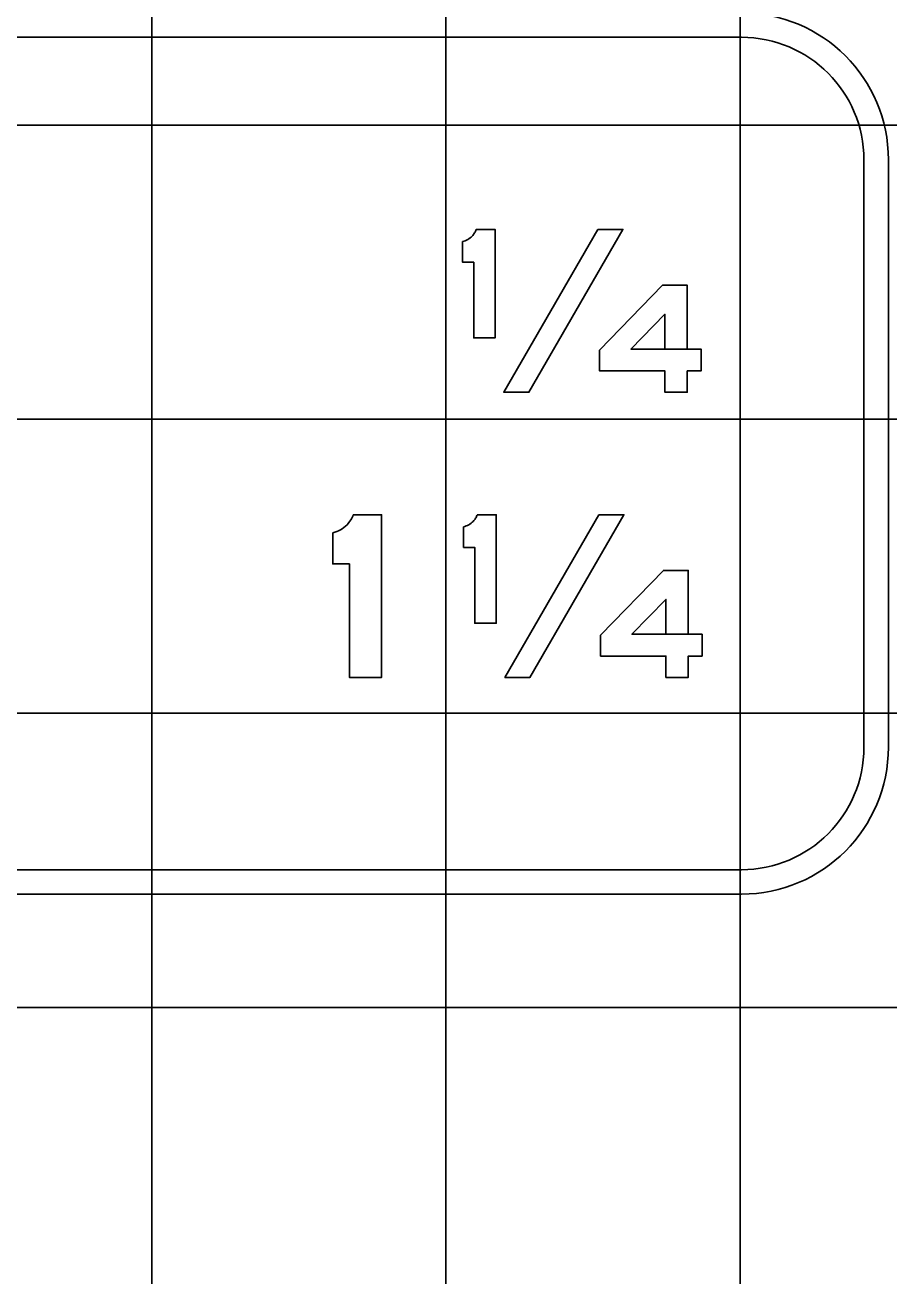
# Model space of a CAD drawing. Extents: x 1797809 to 2198143, y 249608 to 1237864.
# Drawn here: x 2194666.83 to 2194672.7, y 1237203.28 to 1237211.79 of the extents above; entities that cross this region are included whole.
import ezdxf

# ---------------------------------------------------------------- set-up
doc = ezdxf.new("R2010")
doc.units = 0
for name, color, linetype in [('GSBWFILL', 7, 'Continuous'), ('GSCOLORFILL', 7, 'Continuous'), ('GSOUTLINE', 7, 'Continuous'), ('GSSHT', 7, 'Continuous')]:
    doc.layers.add(name, color=color, linetype=linetype)

msp = doc.modelspace()

# ---------------------------------------------------------------- linework, layer by layer
at = {"layer": 'GSBWFILL'}
for points in [[(2194669.8008, 1237210.3145), (2194669.8008, 1237210.1738), (2194669.8767, 1237210.1738), (2194669.8767, 1237209.6586), (2194670.0222, 1237209.6586), (2194670.0222, 1237210.3967), (2194669.8941, 1237210.3967)], [(2194668.9181, 1237208.3337), (2194668.9181, 1237208.1226), (2194669.032, 1237208.1226), (2194669.032, 1237207.3498), (2194669.2502, 1237207.3498), (2194669.2502, 1237208.457), (2194669.0581, 1237208.457)], [(2194669.808, 1237208.3748), (2194669.808, 1237208.2341), (2194669.8839, 1237208.2341), (2194669.8839, 1237207.7189), (2194670.0295, 1237207.7189), (2194670.0295, 1237208.457), (2194669.9013, 1237208.457)]]:
    msp.add_lwpolyline(points, dxfattribs=at)
for points in [[(2194670.7208, 1237210.3967), (2194670.8913, 1237210.3967), (2194670.252, 1237209.2895), (2194670.0815, 1237209.2895)], [(2194671.1768, 1237209.2895), (2194671.3287, 1237209.2895), (2194671.3287, 1237209.4347), (2194671.4229, 1237209.4347), (2194671.4229, 1237209.5832), (2194670.9453, 1237209.5832), (2194670.9453, 1237209.5832), (2194671.1768, 1237209.8202), (2194671.1768, 1237209.5832), (2194671.3287, 1237209.5832), (2194671.3287, 1237210.0172), (2194671.1768, 1237210.0172), (2194671.1597, 1237210.0172), (2194671.1597, 1237210.0172), (2194670.7327, 1237209.5767), (2194670.7327, 1237209.4347), (2194671.1768, 1237209.4347)], [(2194670.728, 1237208.457), (2194670.8985, 1237208.457), (2194670.2593, 1237207.3498), (2194670.0888, 1237207.3498)], [(2194671.1841, 1237207.3498), (2194671.336, 1237207.3498), (2194671.336, 1237207.495), (2194671.4301, 1237207.495), (2194671.4301, 1237207.6435), (2194670.9525, 1237207.6435), (2194670.9525, 1237207.6435), (2194671.1841, 1237207.8805), (2194671.1841, 1237207.6435), (2194671.336, 1237207.6435), (2194671.336, 1237208.0775), (2194671.1841, 1237208.0775), (2194671.1669, 1237208.0775), (2194671.1669, 1237208.0775), (2194670.7399, 1237207.637), (2194670.7399, 1237207.495), (2194671.1841, 1237207.495)]]:
    msp.add_lwpolyline(points, close=True, dxfattribs=at)
for centre, major_axis, ratio, start_param, end_param in [((2194669.7705, 1237210.4429), (0, 0.1319), 0.999998, 3.372996, 3.659448), ((2194669.7705, 1237210.4429), (0, 0.1319), 0.999998, 3.659448, 3.945901), ((2194669.7705, 1237210.4429), (0, 0.1319), 0.999998, 3.945901, 4.150196), ((2194669.7705, 1237210.4429), (0, 0.1319), 0.999998, 4.150196, 4.354491), ((2194668.8727, 1237208.5263), (0, 0.1979), 0.999988, 4.150196, 4.354491), ((2194669.7778, 1237208.5032), (0, 0.1319), 0.999997, 4.150196, 4.354491), ((2194668.8727, 1237208.5263), (0, 0.1979), 0.999988, 3.659448, 3.945901), ((2194668.8727, 1237208.5263), (0, 0.1979), 0.999988, 3.945901, 4.150196), ((2194669.7778, 1237208.5032), (0, 0.1319), 0.999997, 3.372996, 3.659448), ((2194669.7778, 1237208.5032), (0, 0.1319), 0.999997, 3.659448, 3.945901), ((2194669.7778, 1237208.5032), (0, 0.1319), 0.999997, 3.945901, 4.150196), ((2194668.8727, 1237208.5263), (0, 0.1979), 0.999988, 3.372996, 3.659448)]:
    msp.add_ellipse(centre, major_axis=major_axis, ratio=ratio, start_param=start_param, end_param=end_param, dxfattribs=at)
at = {"layer": 'GSCOLORFILL'}
for p, q in [((2194650.2188, 1237211.7037), (2194671.6973, 1237211.7037)), ((2194672.5298, 1237210.8712), (2194672.5298, 1237206.8752)), ((2194672.6963, 1237206.8752), (2194672.6963, 1237210.8712)), ((2194671.6973, 1237206.0427), (2194650.2204, 1237206.0427)), ((2194650.2204, 1237205.8762), (2194671.6973, 1237205.8762))]:
    msp.add_line(p, q, dxfattribs=at)
for points in [[(2194669.8008, 1237210.3145), (2194669.8008, 1237210.1738), (2194669.8767, 1237210.1738), (2194669.8767, 1237209.6586), (2194670.0222, 1237209.6586), (2194670.0222, 1237210.3967), (2194669.8941, 1237210.3967)], [(2194668.9181, 1237208.3337), (2194668.9181, 1237208.1226), (2194669.032, 1237208.1226), (2194669.032, 1237207.3498), (2194669.2502, 1237207.3498), (2194669.2502, 1237208.457), (2194669.0581, 1237208.457)], [(2194669.808, 1237208.3748), (2194669.808, 1237208.2341), (2194669.8839, 1237208.2341), (2194669.8839, 1237207.7189), (2194670.0295, 1237207.7189), (2194670.0295, 1237208.457), (2194669.9013, 1237208.457)]]:
    msp.add_lwpolyline(points, dxfattribs=at)
for points in [[(2194670.7208, 1237210.3967), (2194670.8913, 1237210.3967), (2194670.252, 1237209.2895), (2194670.0815, 1237209.2895)], [(2194671.1768, 1237209.2895), (2194671.3287, 1237209.2895), (2194671.3287, 1237209.4347), (2194671.4229, 1237209.4347), (2194671.4229, 1237209.5832), (2194670.9453, 1237209.5832), (2194670.9453, 1237209.5832), (2194671.1768, 1237209.8202), (2194671.1768, 1237209.5832), (2194671.3287, 1237209.5832), (2194671.3287, 1237210.0172), (2194671.1768, 1237210.0172), (2194671.1597, 1237210.0172), (2194671.1597, 1237210.0172), (2194670.7327, 1237209.5767), (2194670.7327, 1237209.4347), (2194671.1768, 1237209.4347)], [(2194670.728, 1237208.457), (2194670.8985, 1237208.457), (2194670.2593, 1237207.3498), (2194670.0888, 1237207.3498)], [(2194671.1841, 1237207.3498), (2194671.336, 1237207.3498), (2194671.336, 1237207.495), (2194671.4301, 1237207.495), (2194671.4301, 1237207.6435), (2194670.9525, 1237207.6435), (2194670.9525, 1237207.6435), (2194671.1841, 1237207.8805), (2194671.1841, 1237207.6435), (2194671.336, 1237207.6435), (2194671.336, 1237208.0775), (2194671.1841, 1237208.0775), (2194671.1669, 1237208.0775), (2194671.1669, 1237208.0775), (2194670.7399, 1237207.637), (2194670.7399, 1237207.495), (2194671.1841, 1237207.495)]]:
    msp.add_lwpolyline(points, close=True, dxfattribs=at)
for centre, radius, start, end in [((2194671.6973, 1237210.8712), 0.999, 0, 90), ((2194671.6973, 1237210.8712), 0.8325, 0, 90), ((2194671.6973, 1237206.8752), 0.999, 270, 0), ((2194671.6973, 1237206.8752), 0.8325, 270, 0)]:
    msp.add_arc(centre, radius, start, end, dxfattribs=at)
for centre, major_axis, ratio, start_param, end_param in [((2194669.7705, 1237210.4429), (0, 0.1319), 0.999998, 3.372996, 3.659448), ((2194669.7705, 1237210.4429), (0, 0.1319), 0.999998, 3.659448, 3.945901), ((2194669.7705, 1237210.4429), (0, 0.1319), 0.999998, 3.945901, 4.150196), ((2194669.7705, 1237210.4429), (0, 0.1319), 0.999998, 4.150196, 4.354491), ((2194668.8727, 1237208.5263), (0, 0.1979), 0.999988, 4.150196, 4.354491), ((2194669.7778, 1237208.5032), (0, 0.1319), 0.999997, 4.150196, 4.354491), ((2194668.8727, 1237208.5263), (0, 0.1979), 0.999988, 3.659448, 3.945901), ((2194668.8727, 1237208.5263), (0, 0.1979), 0.999988, 3.945901, 4.150196), ((2194669.7778, 1237208.5032), (0, 0.1319), 0.999997, 3.372996, 3.659448), ((2194669.7778, 1237208.5032), (0, 0.1319), 0.999997, 3.659448, 3.945901), ((2194669.7778, 1237208.5032), (0, 0.1319), 0.999997, 3.945901, 4.150196), ((2194668.8727, 1237208.5263), (0, 0.1979), 0.999988, 3.372996, 3.659448)]:
    msp.add_ellipse(centre, major_axis=major_axis, ratio=ratio, start_param=start_param, end_param=end_param, dxfattribs=at)
at = {"layer": 'GSOUTLINE'}
for points in [[(2194669.8008, 1237210.3145), (2194669.8008, 1237210.1738), (2194669.8767, 1237210.1738), (2194669.8767, 1237209.6586), (2194670.0222, 1237209.6586), (2194670.0222, 1237210.3967), (2194669.8941, 1237210.3967)], [(2194668.9181, 1237208.3337), (2194668.9181, 1237208.1226), (2194669.032, 1237208.1226), (2194669.032, 1237207.3498), (2194669.2502, 1237207.3498), (2194669.2502, 1237208.457), (2194669.0581, 1237208.457)], [(2194669.808, 1237208.3748), (2194669.808, 1237208.2341), (2194669.8839, 1237208.2341), (2194669.8839, 1237207.7189), (2194670.0295, 1237207.7189), (2194670.0295, 1237208.457), (2194669.9013, 1237208.457)]]:
    msp.add_lwpolyline(points, dxfattribs=at)
for points in [[(2194670.7208, 1237210.3967), (2194670.8913, 1237210.3967), (2194670.252, 1237209.2895), (2194670.0815, 1237209.2895)], [(2194671.3287, 1237209.2895), (2194671.3287, 1237209.4347), (2194671.4229, 1237209.4347), (2194671.4229, 1237209.5832), (2194671.3287, 1237209.5832), (2194671.3287, 1237210.0172), (2194671.1768, 1237210.0172), (2194671.1597, 1237210.0172), (2194671.1597, 1237210.0172), (2194670.7327, 1237209.5767), (2194670.7327, 1237209.4347), (2194671.1768, 1237209.4347), (2194671.1768, 1237209.2895)], [(2194671.1768, 1237209.8202), (2194671.1768, 1237209.5832), (2194670.9453, 1237209.5832)], [(2194670.728, 1237208.457), (2194670.8985, 1237208.457), (2194670.2593, 1237207.3498), (2194670.0888, 1237207.3498)], [(2194671.336, 1237207.3498), (2194671.336, 1237207.495), (2194671.4301, 1237207.495), (2194671.4301, 1237207.6435), (2194671.336, 1237207.6435), (2194671.336, 1237208.0775), (2194671.1841, 1237208.0775), (2194671.1669, 1237208.0775), (2194671.1669, 1237208.0775), (2194670.7399, 1237207.637), (2194670.7399, 1237207.495), (2194671.1841, 1237207.495), (2194671.1841, 1237207.3498)], [(2194671.1841, 1237207.8805), (2194671.1841, 1237207.6435), (2194670.9525, 1237207.6435)]]:
    msp.add_lwpolyline(points, close=True, dxfattribs=at)
for centre, major_axis, ratio, start_param, end_param in [((2194669.7705, 1237210.4429), (0, 0.1319), 0.999998, 3.372996, 3.659448), ((2194669.7705, 1237210.4429), (0, 0.1319), 0.999998, 3.659448, 3.945901), ((2194669.7705, 1237210.4429), (0, 0.1319), 0.999998, 3.945901, 4.150196), ((2194669.7705, 1237210.4429), (0, 0.1319), 0.999998, 4.150196, 4.354491), ((2194668.8727, 1237208.5263), (0, 0.1979), 0.999988, 4.150196, 4.354491), ((2194669.7778, 1237208.5032), (0, 0.1319), 0.999997, 4.150196, 4.354491), ((2194668.8727, 1237208.5263), (0, 0.1979), 0.999988, 3.659448, 3.945901), ((2194668.8727, 1237208.5263), (0, 0.1979), 0.999988, 3.945901, 4.150196), ((2194669.7778, 1237208.5032), (0, 0.1319), 0.999997, 3.372996, 3.659448), ((2194669.7778, 1237208.5032), (0, 0.1319), 0.999997, 3.659448, 3.945901), ((2194669.7778, 1237208.5032), (0, 0.1319), 0.999997, 3.945901, 4.150196), ((2194668.8727, 1237208.5263), (0, 0.1979), 0.999988, 3.372996, 3.659448)]:
    msp.add_ellipse(centre, major_axis=major_axis, ratio=ratio, start_param=start_param, end_param=end_param, dxfattribs=at)
at = {"layer": 'GSSHT'}
for p, q in [((2194667.6881, 1237163.1062), (2194667.6881, 1237223.1062)), ((2194669.6881, 1237163.1062), (2194669.6881, 1237223.1062)), ((2194671.6881, 1237163.1062), (2194671.6881, 1237223.1062)), ((2194547.6881, 1237211.1062), (2194677.6881, 1237211.1062)), ((2194547.6881, 1237209.1062), (2194677.6881, 1237209.1062)), ((2194547.6881, 1237207.1062), (2194677.6881, 1237207.1062)), ((2194547.6881, 1237205.1062), (2194677.6881, 1237205.1062))]:
    msp.add_line(p, q, dxfattribs=at)

doc.saveas('drawing.dxf')
